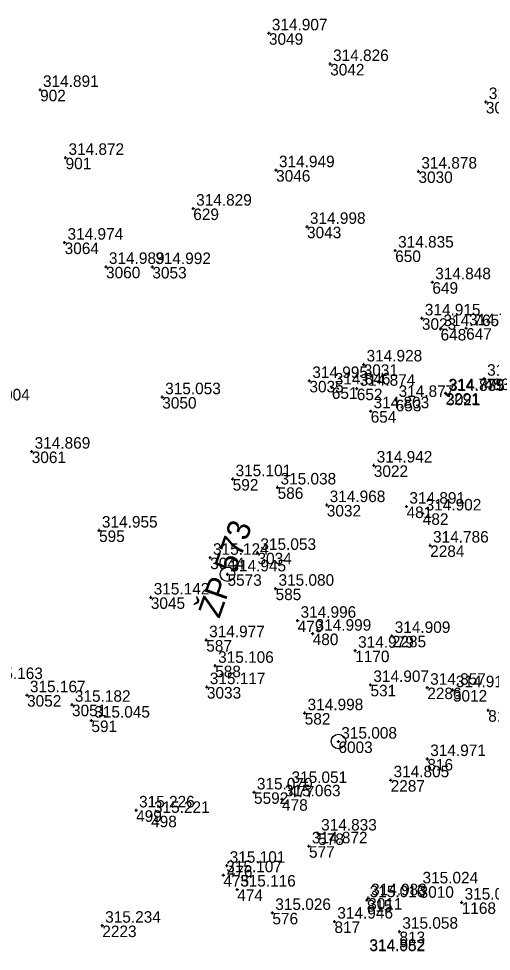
# Model space of a CAD drawing. Extents: x -829398 to -819400, y -1074439 to -1067977.
# Drawn here: x -820603.6 to -820554.3, y -1069264.9 to -1069167.7 of the extents above; entities that cross this region are included whole.
import ezdxf

# ---------------------------------------------------------------- set-up
doc = ezdxf.new("R2010")
doc.units = 0
for name, color, linetype in [('Vrstva 60', 7, 'Continuous'), ('Vrstva 61', 7, 'Continuous'), ('Vrstva 63', 7, 'Continuous'), ('Čísla bodů_doměření_2012', 7, 'Continuous')]:
    doc.layers.add(name, color=color, linetype=linetype)

# ---------------------------------------------------------------- blocks, each defined once
blk = doc.blocks.new('BOD')
at = {"layer": 'Čísla bodů_doměření_2012'}
for p, q in [((-0.15, 0), (0.15, 0)), ((0, -0.15), (0, 0.15))]:
    blk.add_line(p, q, dxfattribs=at)

msp = doc.modelspace()

# ---------------------------------------------------------------- linework, layer by layer
at = {"layer": 'Vrstva 63'}
for p, q in [((-820581.849, -1069225.63), (-820581.815, -1069225.536)), ((-820570.29, -1069243.051), (-820570.254, -1069242.957))]:
    msp.add_line(p, q, dxfattribs=at)
for centre in [(-820581.832, -1069225.583), (-820570.272, -1069243.004)]:
    msp.add_circle(centre, 0.756, dxfattribs=at)

# ---------------------------------------------------------------- block references
at = {"layer": 'Vrstva 60'}
for p in [(-820577.514, -1069169.216), (-820571.129, -1069172.414), (-820601.363, -1069175.108), (-820554.901, -1069176.372), (-820598.708, -1069182.187), (-820576.769, -1069183.477), (-820561.931, -1069183.615), (-820585.402, -1069187.48), (-820573.545, -1069189.375), (-820598.806, -1069191.025), (-820564.354, -1069191.85), (-820594.493, -1069193.548), (-820589.664, -1069193.564), (-820560.481, -1069195.155), (-820561.568, -1069198.913), (-820559.626, -1069200.028), (-820559.626, -1069200.028), (-820556.96, -1069199.945), (-820567.641, -1069203.713), (-820573.295, -1069205.432), (-820555.076, -1069205.197), (-820555.076, -1069205.197), (-820570.956, -1069206.111), (-820570.956, -1069206.111), (-820568.359, -1069206.244), (-820588.631, -1069207.124), (-820559.108, -1069206.713), (-820559.04, -1069206.779), (-820564.299, -1069207.404), (-820566.909, -1069208.587), (-820566.909, -1069208.587), (-820602.236, -1069212.797), (-820566.582, -1069214.24), (-820581.293, -1069215.666), (-820576.608, -1069216.528), (-820571.484, -1069218.364), (-820563.175, -1069218.528), (-820563.175, -1069218.528), (-820561.478, -1069219.237), (-820561.478, -1069219.237), (-820595.218, -1069221.017), (-820560.711, -1069222.579), (-820560.711, -1069222.579), (-820583.641, -1069223.852), (-820578.706, -1069223.341), (-820581.832, -1069225.583), (-820581.832, -1069225.583), (-820576.82, -1069227.077), (-820576.82, -1069227.077), (-820589.826, -1069227.991), (-820574.521, -1069230.411), (-820574.521, -1069230.411), (-820584.047, -1069232.438), (-820584.047, -1069232.438), (-820572.951, -1069231.763), (-820572.951, -1069231.763), (-820564.705, -1069231.996), (-820564.705, -1069231.996), (-820568.522, -1069233.538), (-820568.522, -1069233.538), (-820583.113, -1069235.109), (-820583.98, -1069237.331), (-820566.931, -1069237.102), (-820566.931, -1069237.102), (-820561.011, -1069237.394), (-820561.011, -1069237.394), (-820602.726, -1069238.173), (-820558.339, -1069237.647), (-820598.038, -1069239.169), (-820573.784, -1069240.046), (-820573.784, -1069240.046), (-820554.665, -1069239.748), (-820596.017, -1069240.819), (-820570.272, -1069243.004), (-820561.003, -1069244.822), (-820564.826, -1069247.031), (-820564.826, -1069247.031), (-820575.46, -1069247.627), (-820575.46, -1069247.627), (-820579.07, -1069248.301), (-820576.148, -1069249.019), (-820576.148, -1069249.019), (-820591.353, -1069250.173), (-820591.353, -1069250.173), (-820589.794, -1069250.739), (-820589.794, -1069250.739), (-820572.375, -1069252.58), (-820572.375, -1069252.58), (-820573.341, -1069253.916), (-820573.341, -1069253.916), (-820581.903, -1069255.94), (-820581.903, -1069255.94), (-820582.261, -1069256.927), (-820582.261, -1069256.927), (-820580.818, -1069258.419), (-820580.818, -1069258.419), (-820561.81, -1069258.088), (-820567.315, -1069259.53), (-820567.166, -1069259.321), (-820557.422, -1069259.77), (-820557.422, -1069259.77), (-820577.154, -1069260.856), (-820577.154, -1069260.856), (-820570.686, -1069261.755), (-820570.686, -1069261.755), (-820594.881, -1069262.184), (-820563.91, -1069262.809)]:
    msp.add_blockref('BOD', p, dxfattribs=at)

# ---------------------------------------------------------------- texts
for s, p in [('3049', (-820577.514, -1069170.416)), ('3042', (-820571.129, -1069173.614)), ('902', (-820601.363, -1069176.308)), ('3024', (-820554.901, -1069177.572)), ('901', (-820598.708, -1069183.387)), ('3046', (-820576.769, -1069184.677)), ('3030', (-820561.931, -1069184.815)), ('629', (-820585.402, -1069188.68)), ('3043', (-820573.545, -1069190.575)), ('3064', (-820598.806, -1069192.225)), ('650', (-820564.354, -1069193.05)), ('3060', (-820594.493, -1069194.748)), ('3053', (-820589.664, -1069194.764)), ('649', (-820560.481, -1069196.355)), ('3023', (-820561.568, -1069200.113)), ('648', (-820559.626, -1069201.228)), ('648', (-820559.626, -1069201.228)), ('647', (-820556.96, -1069201.145)), ('3031', (-820567.641, -1069204.913)), ('483', (-820555.076, -1069206.397)), ('483', (-820555.076, -1069206.397)), ('3035', (-820573.295, -1069206.632)), ('651', (-820570.956, -1069207.311)), ('651', (-820570.956, -1069207.311)), ('652', (-820568.359, -1069207.444)), ('3050', (-820588.631, -1069208.324)), ('2291', (-820559.108, -1069207.913)), ('3021', (-820559.04, -1069207.979)), ('653', (-820564.299, -1069208.604)), ('654', (-820566.909, -1069209.787)), ('654', (-820566.909, -1069209.787)), ('3061', (-820602.236, -1069213.997)), ('3022', (-820566.582, -1069215.44)), ('592', (-820581.293, -1069216.866)), ('586', (-820576.608, -1069217.728)), ('3032', (-820571.484, -1069219.564)), ('481', (-820563.175, -1069219.728)), ('481', (-820563.175, -1069219.728)), ('482', (-820561.478, -1069220.437)), ('482', (-820561.478, -1069220.437)), ('595', (-820595.218, -1069222.217)), ('2284', (-820560.711, -1069223.779)), ('3034', (-820578.706, -1069224.541)), ('3044', (-820583.641, -1069225.052)), ('5573', (-820581.832, -1069226.783)), ('585', (-820576.82, -1069228.277)), ('585', (-820576.82, -1069228.277)), ('3045', (-820589.826, -1069229.191)), ('479', (-820574.521, -1069231.611)), ('479', (-820574.521, -1069231.611)), ('587', (-820584.047, -1069233.638)), ('587', (-820584.047, -1069233.638)), ('480', (-820572.951, -1069232.963)), ('480', (-820572.951, -1069232.963)), ('2285', (-820564.705, -1069233.196)), ('1170', (-820568.522, -1069234.738)), ('588', (-820583.113, -1069236.309)), ('3033', (-820583.98, -1069238.531)), ('531', (-820566.931, -1069238.302)), ('531', (-820566.931, -1069238.302)), ('2286', (-820561.011, -1069238.594)), ('3052', (-820602.726, -1069239.373)), ('3012', (-820558.339, -1069238.847)), ('3051', (-820598.038, -1069240.369)), ('582', (-820573.784, -1069241.246)), ('582', (-820573.784, -1069241.246)), ('812', (-820554.665, -1069240.948)), ('591', (-820596.017, -1069242.019)), ('6003', (-820570.272, -1069244.204)), ('816', (-820561.003, -1069246.022)), ('2287', (-820564.826, -1069248.231)), ('477', (-820575.46, -1069248.827)), ('477', (-820575.46, -1069248.827)), ('5592', (-820579.07, -1069249.501)), ('478', (-820576.148, -1069250.219)), ('478', (-820576.148, -1069250.219)), ('499', (-820591.353, -1069251.373)), ('499', (-820591.353, -1069251.373)), ('498', (-820589.794, -1069251.939)), ('498', (-820589.794, -1069251.939)), ('578', (-820572.375, -1069253.78)), ('578', (-820572.375, -1069253.78)), ('577', (-820573.341, -1069255.116)), ('577', (-820573.341, -1069255.116)), ('476', (-820581.903, -1069257.14)), ('476', (-820581.903, -1069257.14)), ('475', (-820582.261, -1069258.127)), ('475', (-820582.261, -1069258.127)), ('474', (-820580.818, -1069259.619)), ('474', (-820580.818, -1069259.619)), ('3010', (-820561.81, -1069259.288)), ('815', (-820567.315, -1069260.73)), ('3011', (-820567.166, -1069260.521)), ('1168', (-820557.422, -1069260.97)), ('576', (-820577.154, -1069262.056)), ('576', (-820577.154, -1069262.056)), ('2223', (-820594.881, -1069263.384)), ('817', (-820570.686, -1069262.955)), ('817', (-820570.686, -1069262.955)), ('813', (-820563.91, -1069264.009))]:
    msp.add_text(s, height=1.2, dxfattribs=at).set_placement(p)
at = {"layer": 'Vrstva 61'}
for s, p in [('314.907', (-820577.214, -1069168.916)), ('314.826', (-820570.829, -1069172.114)), ('314.891', (-820601.063, -1069174.808)), ('314.839', (-820554.601, -1069176.072)), ('314.872', (-820598.408, -1069181.887)), ('314.949', (-820576.469, -1069183.177)), ('314.878', (-820561.631, -1069183.315)), ('314.829', (-820585.102, -1069187.18)), ('314.998', (-820573.245, -1069189.075)), ('314.974', (-820598.506, -1069190.725)), ('314.835', (-820564.054, -1069191.55)), ('314.989', (-820594.193, -1069193.248)), ('314.992', (-820589.364, -1069193.264)), ('314.848', (-820560.181, -1069194.855)), ('314.915', (-820561.268, -1069198.613)), ('314.754', (-820556.66, -1069199.645)), ('314.765', (-820559.326, -1069199.728)), ('314.928', (-820567.341, -1069203.413)), ('314.995', (-820572.995, -1069205.132)), ('314.839', (-820554.776, -1069204.897)), ('314.846', (-820570.656, -1069205.811)), ('314.874', (-820568.059, -1069205.944)), ('314.779', (-820558.808, -1069206.413)), ('314.835', (-820558.74, -1069206.479)), ('315.004', (-820608.244, -1069207.472)), ('315.053', (-820588.331, -1069206.824)), ('314.877', (-820563.999, -1069207.104)), ('314.803', (-820566.609, -1069208.287)), ('314.869', (-820601.936, -1069212.497)), ('314.942', (-820566.282, -1069213.94)), ('315.101', (-820580.993, -1069215.366)), ('315.038', (-820576.308, -1069216.228)), ('314.968', (-820571.184, -1069218.064)), ('314.891', (-820562.875, -1069218.228)), ('314.902', (-820561.178, -1069218.937)), ('314.955', (-820594.918, -1069220.717)), ('315.053', (-820578.406, -1069223.041)), ('314.786', (-820560.411, -1069222.279)), ('315.124', (-820583.341, -1069223.552)), ('314.945', (-820581.532, -1069225.283)), ('315.080', (-820576.52, -1069226.777)), ('315.142', (-820589.526, -1069227.691)), ('314.996', (-820574.221, -1069230.111)), ('314.999', (-820572.651, -1069231.463)), ('314.909', (-820564.405, -1069231.696)), ('314.977', (-820583.747, -1069232.138)), ('314.979', (-820568.222, -1069233.238)), ('315.106', (-820582.813, -1069234.809)), ('315.163', (-820606.88, -1069236.502)), ('315.117', (-820583.68, -1069237.031)), ('314.907', (-820566.631, -1069236.802)), ('314.857', (-820560.711, -1069237.094)), ('314.919', (-820558.039, -1069237.347)), ('315.167', (-820602.426, -1069237.873)), ('315.182', (-820597.738, -1069238.869)), ('315.045', (-820595.717, -1069240.519)), ('314.998', (-820573.484, -1069239.746)), ('315.008', (-820569.972, -1069242.704)), ('314.971', (-820560.703, -1069244.522)), ('315.051', (-820575.16, -1069247.327)), ('314.805', (-820564.526, -1069246.731)), ('315.070', (-820578.77, -1069248.001)), ('315.063', (-820575.848, -1069248.719)), ('315.226', (-820591.053, -1069249.873)), ('315.221', (-820589.494, -1069250.439)), ('314.833', (-820572.075, -1069252.28)), ('314.872', (-820573.041, -1069253.616)), ('315.101', (-820581.603, -1069255.64)), ('315.107', (-820581.961, -1069256.627)), ('315.024', (-820561.51, -1069257.788)), ('315.116', (-820580.518, -1069258.119)), ('315.016', (-820567.015, -1069259.23)), ('314.983', (-820566.866, -1069259.021)), ('315.013', (-820557.122, -1069259.47)), ('315.026', (-820576.854, -1069260.556)), ('315.234', (-820594.581, -1069261.884)), ('314.946', (-820570.386, -1069261.455)), ('315.058', (-820563.61, -1069262.509)), ('314.882', (-820567.047, -1069264.805)), ('314.952', (-820567.032, -1069264.851))]:
    msp.add_text(s, height=1.2, dxfattribs=at).set_placement(p)
at = {"layer": 'Vrstva 63'}
msp.add_text('ŽP 573', height=2.4, rotation=70.58613, dxfattribs=at).set_placement((-820582.682, -1069230.272))

doc.saveas('drawing.dxf')
